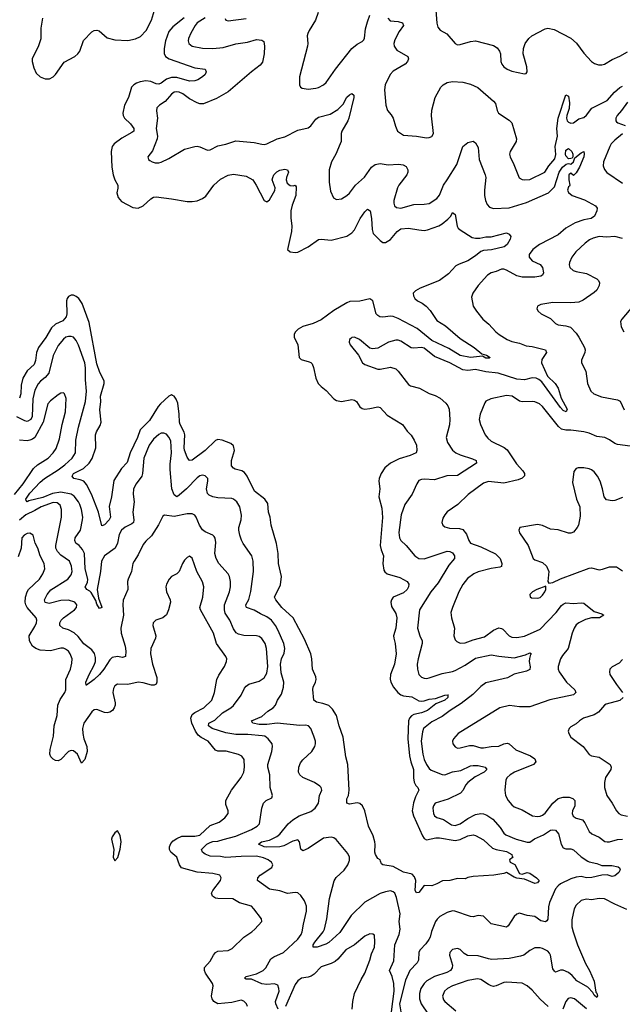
# Model space of a CAD drawing. Header units: inches. Extents: x 2143765 to 2212928, y 878963 to 1017374.
# Tile 262 of 271: x 2194091 to 2198768, y 988887 to 996535. Entities that reach past the tile are written whole.
import ezdxf

# ---------------------------------------------------------------- set-up
doc = ezdxf.new("R2010")
doc.units = ezdxf.units.IN
doc.header["$MEASUREMENT"] = 0
doc.layers.add('C1998', color=7, linetype='Continuous')
doc.layers.add('C1999', color=7, linetype='Continuous')

msp = doc.modelspace()

# ---------------------------------------------------------------- linework, layer by layer
at = {"layer": 'C1998', "color": 5}
for points, elevation in [([(2195859.1, 988870), (2195850.8, 988890.8), (2195830.7, 988910.7), (2195810, 988919.1), (2195737.7, 988902.3), (2195630, 988889.8), (2195598.4, 988910), (2195584.2, 988930), (2195578.7, 988950), (2195593.6, 989030), (2195586.9, 989050), (2195533.1, 989130), (2195525.1, 989150), (2195525.9, 989174.1), (2195570, 989223.1), (2195594.2, 989270), (2195610, 989290.2), (2195630, 989299.1), (2195710, 989304.9), (2195740.3, 989319.7), (2195831.6, 989408.4), (2195893.3, 989450), (2195915.1, 989470), (2195969.4, 989530), (2195967, 989550), (2195909.6, 989630), (2195889.3, 989650), (2195796.2, 989676.2), (2195745.5, 989705.5), (2195630, 989707.8), (2195610, 989712.8), (2195586.6, 989726.6), (2195579.7, 989750), (2195589.7, 989770), (2195649.8, 989850), (2195654.5, 989870), (2195645.1, 989890), (2195590, 989902.6), (2195470, 989914.9), (2195348.3, 989948.3), (2195332.6, 989970), (2195321.2, 990000)], 380), ([(2196097.5, 988850), (2196078.8, 988890), (2196075.8, 988910), (2196104.5, 988990), (2196103.7, 989010), (2196095, 989035), (2196070, 989045.8), (2196010, 989042), (2195970, 989045.4), (2195890, 989081.7), (2195850, 989081.7), (2195836.2, 989090), (2195850, 989102.4), (2195930, 989123.9), (2195980.5, 989150), (2196000.4, 989170), (2196039.6, 989240.4), (2196063.5, 989256.5), (2196139.8, 989290), (2196250, 989392.9), (2196276.5, 989430), (2196284.5, 989450), (2196293.3, 989510), (2196316.4, 989610), (2196316.4, 989650), (2196302.6, 989690), (2196273, 989733), (2196250, 989751.8), (2196230, 989756.3), (2196170, 989747.6), (2196110, 989768.2), (2196030, 989781.5), (2195937.2, 989850), (2195939.3, 989870), (2195958, 989890), (2196047.8, 989950), (2196056.9, 989970), (2196046.3, 989990), (2196033, 990000)], 360), ([(2196978.2, 988830), (2196997, 988990), (2196996.2, 989050), (2196982.7, 989102.7), (2196961.8, 989150), (2196995.5, 989224.5), (2197003.4, 989350), (2197036.5, 989430), (2197044.5, 989470), (2197037.8, 989530), (2197045, 989590), (2197017, 989717), (2197002, 989750), (2196990, 989762), (2196970, 989768.4), (2196930, 989760.9), (2196890, 989747), (2196770, 989681.7), (2196663.2, 989576.8), (2196575.8, 989444.2), (2196490, 989367.1), (2196466.7, 989353.3), (2196399.3, 989330), (2196370, 989329.8), (2196369.9, 989350), (2196381.7, 989370), (2196447.2, 989450), (2196457.1, 989470), (2196474.8, 989550), (2196496.3, 989710), (2196533.3, 989846.7), (2196548.8, 989871.2), (2196610, 989930.4), (2196638.3, 989970), (2196648.4, 990000)], 340), ([(2197895, 990000), (2197898, 989990), (2197933.7, 989973.7), (2197970, 989902), (2197990, 989898.7), (2198030, 989910.3), (2198050, 989906.3), (2198103.1, 989870), (2198123, 989850), (2198110.4, 989830), (2198090, 989826.6), (2198010, 989859.7), (2197950, 989867.8), (2197930, 989875.1), (2197870, 989911.6), (2197850, 989903.7), (2197770.5, 989889.5), (2197610, 989879.6), (2197570, 989871.6), (2197550, 989862.9), (2197490, 989863.5), (2197430.9, 989849.1), (2197373.7, 989846.3), (2197330, 989821.7), (2197290, 989808.4), (2197230, 989809.2), (2197190, 989756.2), (2197170, 989752.3), (2197160.5, 989770), (2197165.6, 989850), (2197156.5, 989876.5), (2197138.4, 989898.4), (2197070, 989913.8), (2196990, 989956.8), (2196909.7, 989969.7), (2196899.3, 989979.3), (2196892.1, 990000)], 320), ([(2198501.1, 990000), (2198510, 989994.4), (2198570, 989980.2), (2198610, 989964.9), (2198686, 989966), (2198735.5, 989955.5), (2198747.3, 989947.3), (2198750.8, 989930.8), (2198742, 989910), (2198710, 989886), (2198690, 989879), (2198650, 989892.3), (2198609.3, 989889.3), (2198532.1, 989872.1), (2198491.5, 989868.5), (2198450, 989878.7), (2198410, 989876), (2198370, 989862), (2198290, 989821.8), (2198270, 989807.6), (2198250, 989783.5), (2198202.9, 989677.1), (2198195, 989645), (2198190.2, 989549.8), (2198183.6, 989536.4), (2198171.5, 989528.5), (2198136.8, 989536.8), (2198090, 989568.4), (2198030, 989576.8), (2197970, 989594.2), (2197950, 989588.3), (2197930.3, 989570), (2197882.3, 989497.7), (2197870, 989487.3), (2197750, 989513.3), (2197690, 989573), (2197650, 989576.3), (2197610, 989565.6), (2197590, 989568), (2197468.4, 989611.6), (2197450, 989613.6), (2197410, 989600.5), (2197352, 989568), (2197331, 989549), (2197319, 989530), (2197287, 989453), (2197277, 989410), (2197267.4, 989390), (2197243.3, 989356.7), (2197198.4, 989310), (2197188.4, 989291.6), (2197185.4, 989230), (2197176.9, 989210), (2197118.4, 989150), (2197084.9, 989075.1), (2197039.2, 988890), (2197050.3, 988830)], 340), ([(2198804.6, 989624.6), (2198710, 989664.6), (2198630, 989706), (2198590, 989708.9), (2198530, 989699.7), (2198490, 989702.6), (2198450, 989694.3), (2198410, 989656.9), (2198395.2, 989630), (2198376.4, 989543.6), (2198377.8, 989490), (2198386.2, 989450), (2198422, 989350), (2198483.9, 989203.9), (2198514.7, 989150), (2198550, 989067.3), (2198562, 988982), (2198570, 988974), (2198576.4, 988950), (2198570, 988940.9), (2198550, 988957.2), (2198540.1, 988980.1), (2198501.6, 989021.6), (2198416, 989070), (2198379.3, 989110), (2198350, 989133.6), (2198310, 989152.3), (2198290, 989151.7), (2198250, 989138), (2198243.5, 989143.5), (2198230, 989163.7), (2198210.8, 989270), (2198204.4, 989284.4), (2198190, 989300.5), (2198150, 989319.7), (2198130, 989326), (2198090, 989325.1), (2198050, 989305.1), (2198003.8, 989270), (2197979.1, 989260.9), (2197890, 989243.9), (2197756.5, 989236.5), (2197730, 989239.8), (2197650, 989264.6), (2197566.9, 989266.9), (2197541.1, 989281.1), (2197510, 989313.2), (2197490, 989321.2), (2197450, 989312.7), (2197430.7, 989290), (2197428.4, 989270), (2197450.3, 989190), (2197447.4, 989170), (2197434.9, 989150), (2197406.6, 989133.4), (2197310, 989103), (2197250.1, 989069.9), (2197230.2, 989050), (2197204.4, 989010), (2197193.4, 988970), (2197193.4, 988930), (2197208, 988890), (2197262, 988810)], 360), ([(2196670.9, 988850), (2196676.5, 988910), (2196689.8, 988970), (2196740.6, 989079.4), (2196769.8, 989130), (2196807.8, 989230), (2196821.3, 989278.7), (2196845.1, 989330), (2196847.8, 989370), (2196844, 989424), (2196833.2, 989433.2), (2196810, 989435.1), (2196770, 989415.6), (2196690.2, 989349.8), (2196623.1, 989310), (2196561.5, 989238.5), (2196540, 989220), (2196510, 989204.4), (2196430, 989179.1), (2196377.7, 989122.3), (2196354.3, 989105.7), (2196330, 989097.6), (2196277.3, 989090), (2196250, 989068.3), (2196230, 989040.4), (2196154.9, 988870)], 360), ([(2198192.4, 988870), (2198130, 988926.2), (2198070, 988997.7), (2198030, 989029.8), (2197990, 989051.7), (2197870, 989059.8), (2197850, 989057.1), (2197790, 989029.8), (2197770, 989026.5), (2197750, 989029.8), (2197730, 989039.8), (2197670, 989080.9), (2197645.3, 989085.3), (2197570, 989071.6), (2197451.8, 989030), (2197411.4, 989010), (2197388.4, 988990), (2197374, 988950), (2197381.7, 988921.7), (2197390.3, 988910), (2197476.9, 988836.9)], 380), ([(2198490, 988851.8), (2198397.6, 988930), (2198370, 988938.3), (2198348.4, 988931.6), (2198330.2, 988909.8), (2198308.1, 988850)], 380)]:
    msp.add_lwpolyline(points, dxfattribs=dict(at, elevation=elevation))
at = {"layer": 'C1999', "color": 5}
for points, elevation in [([(2194267.7, 996547.7), (2194256, 996470), (2194254.4, 996385.6), (2194234.6, 996325.4), (2194196, 996250), (2194188.7, 996230), (2194188.5, 996210), (2194199.9, 996159.9), (2194220.2, 996120.2), (2194250, 996091.8), (2194290, 996074.3), (2194323.7, 996076.3), (2194350, 996090.3), (2194370, 996110.3), (2194436, 996204), (2194518, 996250), (2194543.1, 996270), (2194557.4, 996290), (2194586.7, 996373.3), (2194650, 996439.6), (2194670.5, 996450.5), (2194690, 996453), (2194708.5, 996448.5), (2194770, 996394.4), (2194830, 996377.4), (2194930, 996374.4), (2194990, 996385.5), (2195030, 996404), (2195071.9, 996450), (2195114, 996530), (2195138, 996610)], 320), ([(2196408.5, 996590), (2196386.3, 996530), (2196337, 996450), (2196328.1, 996428.1), (2196323.1, 996410), (2196327.2, 996350), (2196324.6, 996330), (2196262.4, 996090), (2196262.8, 996030), (2196270.7, 996010.7), (2196283.4, 996003.4), (2196330, 995996.4), (2196390, 996002.3), (2196411.7, 996008.3), (2196450, 996028.8), (2196470, 996046.7), (2196541.3, 996150), (2196670, 996310.4), (2196710, 996344.4), (2196750, 996364.4), (2196761.4, 996378.6), (2196767.7, 996392.3), (2196775.5, 996464.5), (2196790, 996519.1), (2196809.8, 996570)], 360), ([(2197320.2, 996610), (2197327.8, 996507.8), (2197335.8, 996475.8), (2197354.3, 996454.3), (2197406, 996426), (2197470.5, 996350.5), (2197490, 996340.7), (2197510, 996341.6), (2197590, 996365.5), (2197630, 996370.2), (2197770, 996334), (2197796.2, 996316.2), (2197816.4, 996290), (2197823.1, 996270), (2197824.4, 996210), (2197832.7, 996190), (2197849.1, 996169.1), (2197874, 996150), (2197910, 996134), (2198010, 996114.8), (2198022, 996118), (2198029.2, 996130.8), (2198027, 996170), (2197998, 996270), (2198002, 996310), (2198015.1, 996350), (2198042.7, 996390), (2198065.2, 996410), (2198170, 996464.4), (2198190, 996470.4), (2198239, 996459), (2198370, 996390.5), (2198413, 996353), (2198470, 996274.8), (2198530, 996211), (2198553.7, 996193.7), (2198584.5, 996184.5), (2198610, 996184.9), (2198630, 996190.6), (2198690, 996226), (2198750, 996250.4), (2198810, 996284.9)], 380), ([(2195366.7, 996550), (2195280.8, 996479.2), (2195250, 996442.5), (2195222.6, 996370), (2195211.8, 996311.8), (2195211.4, 996271.4), (2195222, 996250), (2195251.8, 996230), (2195450, 996162), (2195531.2, 996151.2), (2195538.9, 996130), (2195531.3, 996110), (2195508.9, 996090), (2195472.8, 996067.2), (2195450, 996060.2), (2195410, 996058.7), (2195310, 996084.9), (2195270, 996087.2), (2195230, 996074), (2195190, 996041.6), (2195170, 996034), (2195150, 996036.8), (2195110, 996056), (2195070, 996060.4), (2195027.3, 996052.7), (2194998.1, 996041.9), (2194978, 996030), (2194960.2, 996010), (2194936.3, 995930), (2194904, 995870), (2194892.3, 995810), (2194895.5, 995790), (2194906, 995770), (2194950, 995727.3), (2194977.7, 995690), (2194975.9, 995670), (2194962, 995658), (2194884.1, 995615.9), (2194825.5, 995570), (2194809.3, 995550), (2194801.6, 995510), (2194806.9, 995390), (2194815.5, 995330), (2194830.1, 995290.1), (2194853.4, 995250), (2194853.5, 995226.5), (2194844.9, 995190), (2194854.4, 995154.4), (2194882.3, 995122.3), (2194970, 995075.3), (2195010, 995070.3), (2195050, 995090.2), (2195110, 995144.4), (2195130, 995156.1), (2195150, 995159.1), (2195270, 995144.2), (2195390, 995123.1), (2195430, 995122), (2195470, 995128.8), (2195510, 995146), (2195535.7, 995164.3), (2195598.9, 995250), (2195650, 995296.5), (2195710, 995326.4), (2195750, 995335.3), (2195850, 995319.5), (2195900.5, 995290), (2195927.7, 995250), (2195990, 995131.3), (2196010, 995120.7), (2196030, 995136.3), (2196072.5, 995207.5), (2196072.9, 995230), (2196052.1, 995290), (2196054.8, 995310), (2196064.4, 995330), (2196087.2, 995352.8), (2196110, 995367.2), (2196150, 995372.7), (2196170.7, 995370), (2196177.1, 995350), (2196161.1, 995310), (2196159.5, 995290), (2196166.3, 995266.3), (2196190, 995246.4), (2196214.8, 995245.2), (2196230.3, 995250.3), (2196236.7, 995236.7), (2196233.6, 995170), (2196205.8, 995094.2), (2196196.5, 995050), (2196195.6, 994995.6), (2196202.6, 994930), (2196200.3, 994890), (2196170.6, 994750.6), (2196190, 994730.7), (2196230, 994726.4), (2196250, 994730.4), (2196330, 994771.7), (2196410, 994827.7), (2196430, 994830.9), (2196510, 994823), (2196630, 994852.4), (2196670, 994878.5), (2196690, 994902.3), (2196734.4, 994990), (2196770, 995042.6), (2196790, 995063.8), (2196811, 995051), (2196821.7, 994990), (2196826.1, 994906.1), (2196835.3, 994875.3), (2196890, 994818.6), (2196910, 994805.6), (2196930, 994804.3), (2196970, 994827.7), (2197019.8, 994890), (2197050, 994910.1), (2197110, 994916.1), (2197190, 994901.5), (2197230, 994898.8), (2197256.8, 994903.2), (2197345.3, 994934.7), (2197370, 994948.9), (2197414.5, 994985.5), (2197436.3, 995010), (2197450, 995036.3), (2197470, 995020.7), (2197487.7, 994930), (2197495.2, 994915.2), (2197510, 994901.7), (2197604.2, 994844.2), (2197630, 994837.9), (2197661.7, 994838.2), (2197710, 994847.2), (2197751.5, 994848.5), (2197870, 994878.4), (2197890.8, 994870), (2197902, 994850), (2197899.1, 994830), (2197875.5, 994790), (2197850.7, 994770), (2197752.7, 994747.3), (2197690, 994742.5), (2197670, 994734.5), (2197630, 994701.8), (2197570, 994662.5), (2197503, 994637), (2197477.5, 994622.5), (2197419.1, 994560.9), (2197350, 994509.9), (2197199.1, 994450), (2197164.6, 994430), (2197145.2, 994410), (2197147.9, 994390), (2197158.6, 994370), (2197178.3, 994350), (2197213.8, 994333.8), (2197246.8, 994310), (2197276.1, 994276.1), (2197330, 994199.1), (2197396.3, 994156.3), (2197510, 994059), (2197618.7, 993990), (2197679.3, 993939.3), (2197714.8, 993930), (2197742.8, 993910), (2197734.9, 993905.1), (2197710, 993905.3), (2197682.7, 993922.7), (2197590, 993910.7), (2197510, 993927.9), (2197422, 993982), (2197290, 994042.9), (2197176.5, 994136.5), (2197030, 994215), (2196990.2, 994229.8), (2196970, 994232), (2196910, 994224.5), (2196887.6, 994227.6), (2196870, 994237.3), (2196859.3, 994250), (2196832.9, 994350), (2196810, 994367.4), (2196730, 994349), (2196653.8, 994346.2), (2196630, 994335.3), (2196530, 994275.1), (2196430, 994202.6), (2196370, 994175.4), (2196290, 994151), (2196252.2, 994130), (2196230, 994107), (2196221.5, 994090), (2196221.5, 994070), (2196250.2, 994010), (2196259.3, 993910), (2196274.7, 993894.7), (2196337, 993877), (2196351.1, 993871.1), (2196360.8, 993860.8), (2196372.4, 993832.4), (2196390.3, 993750), (2196408.7, 993710), (2196430, 993686.4), (2196470, 993654), (2196529.3, 993590), (2196550, 993576.6), (2196590, 993569.5), (2196670, 993584.2), (2196690, 993580.4), (2196704.9, 993570), (2196730, 993527.3), (2196750, 993514.9), (2196770, 993510.4), (2196810, 993514.3), (2196870, 993528.9), (2196890, 993522), (2196943.8, 993463.8), (2197062, 993390), (2197098.8, 993338.8), (2197130, 993306.8), (2197154, 993270), (2197170, 993231.3), (2197172.7, 993190), (2197167.3, 993170), (2197122.8, 993150), (2197035.6, 993124.4), (2196969.4, 993090.6), (2196924.7, 993055.3), (2196897.7, 993010), (2196882.4, 992970), (2196879, 992950), (2196886, 992890), (2196879.6, 992830), (2196900.9, 992740.9), (2196907.3, 992667.3), (2196888.1, 992450), (2196896.2, 992416.2), (2196915.5, 992370), (2196910.1, 992310), (2196918.6, 992258.6), (2196925.3, 992245.3), (2196942.6, 992230), (2197042, 992202), (2197099.3, 992170), (2197112, 992150), (2197110.3, 992130), (2197099.6, 992110), (2197070, 992084.5), (2196990, 992050.8), (2196977.5, 992030), (2196972.8, 992010), (2196977.7, 991977.7), (2197010, 991923.1), (2197018.2, 991890), (2197010.1, 991810), (2196993.5, 991750), (2196994, 991730), (2197006.2, 991690), (2197014, 991610), (2197001, 991530), (2196970.1, 991449.9), (2196966.9, 991413.1), (2196970.8, 991390), (2196993.2, 991350), (2197026, 991310), (2197050, 991290.9), (2197070, 991282.5), (2197134.4, 991274.4), (2197190, 991244.6), (2197210, 991241.3), (2197230, 991244), (2197270, 991256.1), (2197317.8, 991262.2), (2197390, 991288.2), (2197418, 991290), (2197414, 991286), (2197414, 991270), (2197390.3, 991250), (2197320, 991220), (2197255.9, 991170), (2197210, 991150.5), (2197150, 991137.9), (2197132.4, 991127.6), (2197117, 991110), (2197109.5, 991090), (2197103.6, 990950), (2197116.2, 990816.2), (2197126.5, 990770), (2197148.9, 990710), (2197146.7, 990646.7), (2197152.5, 990612.5), (2197166.2, 990586.2), (2197182.4, 990570), (2197190.4, 990550), (2197162.5, 990497.5), (2197147.3, 990452.7), (2197138.1, 990390), (2197148.1, 990350), (2197216.7, 990196.7), (2197230, 990174.3), (2197250, 990165.2), (2197321, 990179), (2197350, 990179.7), (2197470, 990159), (2197510, 990167.6), (2197570, 990195.6), (2197610, 990202.4), (2197630, 990199.3), (2197690, 990164.9), (2197761, 990101), (2197790, 990090.1), (2197870, 990075.2), (2197910.7, 990050), (2197914.8, 990034.8), (2197922, 990030), (2197892, 990010), (2197895, 990000)], 320), ([(2195530, 996549.8), (2195470, 996510.7), (2195452, 996490), (2195419.7, 996430), (2195402.7, 996390), (2195399.5, 996370), (2195403.1, 996350), (2195430, 996329.2), (2195510, 996315), (2195590, 996310.8), (2195670, 996319.2), (2195770, 996347.6), (2195859.2, 996360.8), (2195930, 996380.7), (2195970, 996377), (2195986, 996366), (2195990.4, 996330), (2195988.8, 996270), (2195974.9, 996205.1), (2195958, 996182), (2195890.3, 996129.7), (2195710, 995973.6), (2195618, 995922), (2195517.5, 995882.5), (2195490, 995881.4), (2195470, 995889.8), (2195410, 995919.8), (2195358.6, 995958.6), (2195330, 995972.6), (2195310, 995975.8), (2195290, 995971.5), (2195270, 995956.5), (2195221.6, 995898.4), (2195175.5, 995870), (2195156.4, 995850), (2195153.7, 995826.3), (2195160.8, 995770), (2195149.4, 995690), (2195160.1, 995630), (2195158.8, 995610), (2195122.8, 995517.2), (2195084.7, 995470), (2195090.7, 995450), (2195101.4, 995441.4), (2195118.8, 995430), (2195143.6, 995423.6), (2195170, 995423.6), (2195190, 995429.1), (2195250, 995456.9), (2195370, 995529), (2195450, 995550.3), (2195470, 995551.7), (2195490, 995547), (2195550, 995520.5), (2195570, 995524.4), (2195630, 995555.3), (2195690, 995567.6), (2195770, 995592.9), (2195910, 995581.5), (2195970, 995567.4), (2195990, 995566.5), (2196010, 995571.8), (2196090, 995608.9), (2196150, 995624.4), (2196250, 995675.9), (2196330, 995695.2), (2196350, 995711.5), (2196390, 995761.5), (2196410, 995777.8), (2196499.8, 995800.2), (2196561.4, 995838.6), (2196601.3, 995878.7), (2196630, 995932.2), (2196650, 995952.2), (2196670, 995960.5), (2196684, 995950), (2196684.4, 995930), (2196646.4, 995770), (2196639.3, 995750), (2196590.3, 995669.7), (2196585.7, 995650), (2196585.2, 995590), (2196579, 995570), (2196545.4, 995490), (2196510.2, 995430), (2196493.4, 995370), (2196492, 995272), (2196503.1, 995203.1), (2196526.8, 995150), (2196550, 995137.3), (2196590, 995143.8), (2196630.8, 995169.2), (2196650, 995186.7), (2196696.4, 995250), (2196767.9, 995312.1), (2196821.7, 995390), (2196850, 995410.2), (2196890, 995417.2), (2196950, 995406.7), (2197032.2, 995412.2), (2197068, 995408), (2197090, 995395.8), (2197102.7, 995370), (2197104.4, 995350), (2197096.5, 995330), (2197032.7, 995250), (2197022.4, 995230), (2196995.6, 995130), (2196994.9, 995110), (2197000.4, 995090), (2197016.2, 995076.2), (2197050, 995071.8), (2197150, 995100.2), (2197230, 995100.8), (2197270, 995107.9), (2197330, 995145.3), (2197349.1, 995170.9), (2197379.4, 995250), (2197410, 995290.3), (2197485, 995410), (2197529.7, 995550.3), (2197570, 995580.7), (2197610, 995590.7), (2197630, 995578), (2197650, 995542), (2197657, 995450), (2197704.4, 995330), (2197708.4, 995308.4), (2197699, 995210), (2197699.6, 995170), (2197706, 995130), (2197719, 995099), (2197738, 995078), (2197767.5, 995067.5), (2197890, 995073.8), (2198026, 995114), (2198196, 995190), (2198243.3, 995236.7), (2198279.2, 995350), (2198303.9, 995390), (2198332, 995412), (2198350, 995417.6), (2198370, 995413), (2198389.4, 995430), (2198399, 995461), (2198450, 995501.1), (2198470.3, 995510.3), (2198473.5, 995493.5), (2198470, 995469.6), (2198435.9, 995390), (2198410, 995346.6), (2198390, 995326), (2198370, 995343.7), (2198354, 995330), (2198353.7, 995290), (2198360.7, 995250), (2198359.1, 995240.9), (2198350, 995237.2), (2198343.2, 995210), (2198350, 995193.4), (2198379.1, 995170), (2198475.2, 995135.2), (2198559.3, 995090), (2198572.7, 995070), (2198570.4, 995050), (2198553, 995010), (2198526, 994990), (2198470, 994979.8), (2198402.2, 994957.8), (2198330, 994914.8), (2198270, 994863.5), (2198125.2, 994790), (2198072.9, 994750), (2198045.2, 994710), (2198046.7, 994690), (2198070, 994661.3), (2198130, 994632.3), (2198150, 994610.3), (2198156.5, 994570), (2198150.3, 994549.7), (2198137.2, 994542.8), (2198090, 994536), (2197990, 994535), (2197950, 994546.6), (2197870, 994590.6), (2197850, 994596.8), (2197830, 994596), (2197790, 994578), (2197750, 994567.6), (2197723, 994550), (2197649.2, 994470.8), (2197608.4, 994410), (2197598.5, 994378.5), (2197612.2, 994310), (2197636, 994270), (2197685.3, 994210), (2197733.7, 994170), (2197786.7, 994110), (2197812.7, 994090), (2197875.8, 994050), (2197910, 994034.7), (2197970, 994021.5), (2198022.3, 994002.3), (2198070, 993995.3), (2198171.7, 993970), (2198179.7, 993950), (2198144.5, 993895.5), (2198142.2, 993870), (2198186.9, 993766.9), (2198248.5, 993710), (2198270, 993673.4), (2198295.1, 993595.1), (2198339.3, 993510), (2198332, 993490), (2198310, 993499.7), (2198290, 993522.6), (2198143.3, 993723.3), (2198121.2, 993741.2), (2198100.5, 993750), (2198070, 993753.5), (2198010, 993737.6), (2197950, 993742.6), (2197806, 993790), (2197710, 993799), (2197630, 993817.2), (2197570, 993809.9), (2197530, 993814.5), (2197430, 993870.5), (2197310, 993918.5), (2197230, 993983.6), (2197210, 993989.9), (2197150, 993982.7), (2197130, 993987.3), (2197050, 994037.7), (2197030, 994045.1), (2197010, 994044.5), (2196954, 994030), (2196870, 993982.9), (2196830, 993978), (2196810, 993984), (2196729.6, 994050), (2196690, 994069.7), (2196670, 994067.6), (2196660.2, 994059.8), (2196650.4, 994050), (2196648.7, 994030), (2196655.8, 994010), (2196721.6, 993930), (2196753, 993870), (2196770, 993856.4), (2196870, 993820.3), (2196890, 993819.5), (2196970, 993835.5), (2197010, 993823), (2197030, 993804.9), (2197110, 993700.5), (2197124, 993690), (2197193.4, 993673.4), (2197270, 993631.8), (2197315.4, 993615.4), (2197354, 993594), (2197397.6, 993557.6), (2197415, 993535), (2197423.6, 993510), (2197431.1, 993430), (2197427.1, 993387.1), (2197400.3, 993290), (2197411.5, 993250), (2197451.3, 993191.3), (2197477.4, 993170), (2197510, 993154), (2197605.1, 993125.1), (2197635.5, 993110), (2197638, 993090), (2197490, 992995.7), (2197407.3, 992992.7), (2197310, 992961), (2197230, 992966.6), (2197210, 992964.7), (2197190, 992955.6), (2197173.7, 992930), (2197138.3, 992850), (2197080.2, 992770), (2197053.2, 992690), (2197032.7, 992552.7), (2197039.5, 992510), (2197050.2, 992490.2), (2197090.5, 992450), (2197157.1, 992370), (2197190.2, 992350.2), (2197230, 992347.3), (2197410, 992406.5), (2197430, 992404.6), (2197450, 992393.4), (2197466.7, 992370), (2197466.7, 992350), (2197421.3, 992298.7), (2197338.2, 992161.8), (2197283.2, 992090), (2197193.7, 991950), (2197179, 991810), (2197195.8, 991750), (2197214, 991710), (2197215.9, 991690), (2197182.8, 991570), (2197176.9, 991530), (2197177.7, 991490), (2197190.3, 991450), (2197210, 991428.8), (2197230, 991420.3), (2197250, 991417.7), (2197270, 991422), (2197370, 991457.7), (2197450, 991472.6), (2197470, 991480.7), (2197550, 991522.3), (2197630, 991576.3), (2197750, 991602.9), (2197811.4, 991591.4), (2197930, 991579.3), (2198017.1, 991602.9), (2198050, 991616.9), (2198064.9, 991610), (2198056.9, 991603.1), (2198047.6, 991572.4), (2198045.7, 991550), (2198052.7, 991507.3), (2198050, 991487.6), (2198024.8, 991475.2), (2197930, 991451.9), (2197876.3, 991423.7), (2197710, 991384.1), (2197670, 991355.7), (2197607.7, 991292.3), (2197517.2, 991222.8), (2197432, 991170), (2197370, 991123.4), (2197290, 991082.2), (2197226.4, 991030), (2197216.8, 991003.2), (2197207.7, 990930), (2197220.8, 990830), (2197230.9, 990790), (2197250, 990748.9), (2197270, 990718.3), (2197286, 990706), (2197370, 990671.8), (2197390, 990669.4), (2197450, 990691.9), (2197515.6, 990704.4), (2197590, 990738.9), (2197610, 990742.5), (2197650, 990741.2), (2197702.8, 990730), (2197717.1, 990710), (2197697.6, 990690), (2197625.8, 990654.2), (2197570.2, 990610), (2197552, 990590), (2197532.2, 990550), (2197512.4, 990527.6), (2197418.1, 990481.9), (2197316.4, 990450), (2197302.7, 990430), (2197299.1, 990410), (2197302, 990370), (2197310, 990350.6), (2197330, 990339.1), (2197381.5, 990321.5), (2197442.1, 990282.1), (2197470, 990274.8), (2197510, 990288.4), (2197570, 990329.6), (2197630, 990361.2), (2197669.5, 990369.5), (2197690, 990367.3), (2197717.1, 990357.1), (2197764.4, 990324.4), (2197821.5, 990261.5), (2197850, 990217.6), (2197864.5, 990204.5), (2197944.2, 990170), (2198030, 990145.5), (2198050, 990147.7), (2198087.6, 990172.4), (2198155.8, 990204.2), (2198210, 990240.7), (2198230, 990243.6), (2198250, 990238.9), (2198272.1, 990212.1), (2198293.7, 990130), (2198310, 990103.6), (2198330, 990095.6), (2198370, 990095.8), (2198390, 990087.8), (2198450, 990032.1), (2198501.1, 990000)], 340), ([(2195684.9, 996544.9), (2195692.2, 996532.2), (2195710, 996527), (2195850, 996544.2)], 360), ([(2196948, 996548), (2196967, 996527), (2197030, 996521.3), (2197062.8, 996510), (2197070.2, 996490), (2197037.2, 996442.8), (2197001.8, 996378.2), (2196994.7, 996350), (2196996.8, 996330), (2197018.9, 996298.9), (2197104.2, 996250), (2197108.9, 996230), (2197101.5, 996210), (2197083.1, 996190), (2196990, 996134.5), (2196966, 996110), (2196927.4, 996030), (2196921.7, 995990), (2196934, 995870), (2196946.4, 995830), (2196975.6, 995795.6), (2196990.3, 995770.3), (2197007.5, 995707.5), (2197023.8, 995670), (2197070, 995637.6), (2197170, 995630.3), (2197250, 995617.6), (2197270, 995619.3), (2197290, 995627.7), (2197302, 995650), (2197288.3, 995788.3), (2197290, 995831), (2197316.5, 995930), (2197358.9, 996010), (2197378.4, 996030), (2197410, 996047.4), (2197450, 996055.2), (2197532, 996050), (2197590, 996035.3), (2197647.9, 996007.9), (2197770, 995902), (2197783.4, 995883.4), (2197798, 995830), (2197808, 995810), (2197890, 995755.3), (2197910, 995733), (2197948.1, 995610), (2197945.2, 995590), (2197898.9, 995510), (2197894.2, 995490), (2197897.1, 995470), (2197926.8, 995410), (2197967.3, 995307.3), (2197990, 995294), (2198010, 995290.1), (2198050, 995293.4), (2198167.7, 995350), (2198198.9, 995401.1), (2198245, 995455), (2198252.1, 995487.9), (2198246.7, 995550), (2198265, 995630), (2198259.8, 995690), (2198269.7, 995770), (2198330, 995952), (2198350, 995942), (2198357.6, 995890), (2198355.6, 995844.4), (2198337.1, 995790), (2198336.4, 995770), (2198341.6, 995750), (2198350, 995739.1), (2198370, 995730.7), (2198390, 995734.8), (2198430, 995764.9), (2198470, 995775.8), (2198490, 995792.4), (2198532.3, 995847.7), (2198652, 995908), (2198708.7, 995971.3), (2198750, 996008.1), (2198770, 996017.7)], 360), ([(2198810, 995894.6), (2198763.5, 995830), (2198728.6, 995790), (2198719.3, 995770), (2198718.3, 995750), (2198722.8, 995742.8), (2198734.1, 995734.1), (2198790, 995711.9)], 360), ([(2198770, 995649), (2198710, 995599.3), (2198683.2, 995570), (2198671.5, 995550), (2198622.4, 995430), (2198620.5, 995400.5), (2198630.3, 995370.3), (2198649.1, 995349.1), (2198770, 995264.2)], 360), ([(2198770, 994834.9), (2198710, 994850.5), (2198646.8, 994846.8), (2198590, 994851.6), (2198541.3, 994838.7), (2198514.5, 994825.5), (2198479.9, 994800.1), (2198408.2, 994731.8), (2198376.4, 994690), (2198358.4, 994650), (2198356.4, 994630), (2198362, 994610), (2198387.1, 994587.1), (2198410, 994578.5), (2198490, 994562.6), (2198570, 994523.1), (2198583.1, 994510), (2198591.4, 994490), (2198589.1, 994470), (2198570, 994434.7), (2198550, 994416), (2198463.9, 994356.1), (2198430, 994341.1), (2198370, 994335.1), (2198230, 994338.9), (2198137.1, 994322.9), (2198110.7, 994309.3), (2198106, 994290), (2198114.8, 994270), (2198138.8, 994250), (2198210, 994213.4), (2198250, 994176.3), (2198270, 994164.4), (2198330, 994158), (2198365.7, 994145.7), (2198410, 994099.3), (2198432, 994070), (2198474.9, 993990), (2198479.5, 993970), (2198478, 993950), (2198452.7, 993890), (2198453, 993870), (2198484.4, 993804.4), (2198498.4, 993710), (2198524.9, 993650), (2198548.5, 993628.5), (2198606.4, 993606.4), (2198730, 993583.1), (2198752.8, 993572.8), (2198783.5, 993503.5)], 360), ([(2196892.1, 990000), (2196889, 990009), (2196870, 990019), (2196852, 990050), (2196847.6, 990070), (2196851.3, 990128.7), (2196848.2, 990150), (2196834.9, 990194.9), (2196798.5, 990270), (2196770.9, 990390), (2196753, 990430), (2196730, 990446.6), (2196710, 990451.1), (2196650, 990442.9), (2196629.3, 990450), (2196630, 990482), (2196643, 990510), (2196648.3, 990550), (2196638.2, 990750), (2196622.4, 990810), (2196601.9, 990961.9), (2196570.6, 991050), (2196550, 991129.6), (2196518.6, 991178.6), (2196490, 991207.1), (2196444.9, 991224.9), (2196394, 991234), (2196374, 991250), (2196367.7, 991332.3), (2196369.8, 991350), (2196388.4, 991390), (2196392.1, 991410), (2196388.6, 991430), (2196362.8, 991490), (2196358.8, 991570), (2196350.8, 991610), (2196302.8, 991722.8), (2196212.9, 991890), (2196125.1, 991970), (2196078.4, 992030), (2196069.4, 992050), (2196114.9, 992145.1), (2196123.8, 992210), (2196101.1, 992310), (2196098.2, 992390), (2196085.7, 992465.7), (2196043.8, 992610), (2196035.3, 992670), (2196022.4, 992710), (2196017.4, 992777.4), (2195993.6, 992810), (2195913, 992873), (2195856.2, 992990), (2195836.8, 993016.8), (2195815.6, 993030), (2195764, 993044), (2195751.2, 993051.2), (2195735.3, 993070), (2195735.7, 993110), (2195757.3, 993190), (2195750, 993224.5), (2195730, 993242.4), (2195662.7, 993270), (2195630, 993274.2), (2195610, 993266.2), (2195530.2, 993190), (2195430, 993114), (2195410, 993111.6), (2195400.8, 993120.8), (2195390, 993138), (2195370.6, 993190.6), (2195367.9, 993210), (2195374.1, 993310), (2195368.7, 993330), (2195337.2, 993390), (2195332.3, 993410), (2195329.4, 993470), (2195317.4, 993557.4), (2195306.6, 993586.6), (2195290, 993609.6), (2195277.1, 993617.1), (2195270, 993620.7), (2195250, 993609.7), (2195184.2, 993550), (2195166.7, 993530), (2195097.5, 993422.5), (2195027, 993350), (2195006.8, 993290), (2194949.5, 993170), (2194925.4, 993094.6), (2194880.7, 993050), (2194823.2, 992956.8), (2194803.8, 992830), (2194786.1, 992753.9), (2194797.3, 992670), (2194785.8, 992650), (2194750, 992611.3), (2194730, 992603.6), (2194703.2, 992710), (2194648.5, 992850), (2194610, 992924.8), (2194588.3, 992950), (2194560.6, 992960.6), (2194510.8, 992970.8), (2194497.6, 992990), (2194509.8, 993010), (2194585.6, 993050), (2194629.8, 993090), (2194653.5, 993126.5), (2194683.4, 993210), (2194680.7, 993310), (2194687.3, 993332.7), (2194716.1, 993383.9), (2194722.9, 993410), (2194714.4, 993505.6), (2194722.3, 993570), (2194718.8, 993610), (2194747.9, 993710), (2194746, 993730), (2194713.6, 993793.6), (2194690, 993861.3), (2194630, 994183), (2194575, 994330), (2194550, 994368.6), (2194530, 994386), (2194510, 994394.1), (2194490, 994394.8), (2194470, 994385.4), (2194460.2, 994370), (2194455, 994350), (2194457.5, 994250), (2194452.4, 994227.6), (2194424.8, 994195.2), (2194370, 994169.9), (2194337.9, 994142.1), (2194293.2, 994066.8), (2194238.2, 993990), (2194222.7, 993950), (2194213, 993887), (2194203.2, 993856.8), (2194150, 993808.8), (2194116.8, 993750), (2194102.6, 993697.4), (2194098.9, 993630), (2194090, 993595.8)], 320), ([(2198850.4, 994310), (2198765.5, 994210), (2198755.5, 994190), (2198759.3, 994150), (2198780.4, 994110)], 380), ([(2196648.4, 990000), (2196650, 990004.7), (2196651.2, 990030), (2196638.2, 990058.2), (2196546.5, 990166.5), (2196530, 990179.7), (2196510, 990186.6), (2196450, 990177.2), (2196330, 990098.7), (2196290, 990080.5), (2196272.7, 990092.7), (2196264, 990150), (2196250, 990164), (2196210, 990154.6), (2196142.6, 990117.4), (2196110.4, 990109.6), (2196010, 990106.7), (2195988.2, 990110), (2195945.6, 990130), (2195967.8, 990150), (2196030, 990162.7), (2196086.6, 990190), (2196110.7, 990210), (2196175.1, 990290), (2196210, 990320.6), (2196261.3, 990350), (2196350, 990385), (2196385.3, 990410), (2196409.8, 990450), (2196417.7, 990510), (2196435.6, 990550), (2196432, 990570), (2196421.6, 990581.6), (2196379.3, 990610), (2196288.9, 990648.9), (2196265.6, 990670), (2196254.7, 990690), (2196257.3, 990730), (2196270, 990761.6), (2196290, 990787), (2196357.6, 990850), (2196382.4, 990890), (2196387.8, 990910), (2196388.2, 990930), (2196375.1, 990970), (2196349.7, 991029.7), (2196332, 991050), (2196310, 991055.8), (2196266.1, 991053.9), (2196090, 991071.7), (2196010, 991059.7), (2195950, 991060.4), (2195899.6, 991070), (2195891.3, 991090), (2195970, 991122.8), (2196016.3, 991163.7), (2196057.4, 991190), (2196078, 991210), (2196093.3, 991250), (2196124, 991296), (2196137.6, 991350), (2196140.4, 991390), (2196121.3, 991461.3), (2196114.8, 991530), (2196124.4, 991570), (2196144.3, 991615.7), (2196149.1, 991650), (2196140.2, 991690), (2196097.6, 991790), (2196075.6, 991830), (2196045.2, 991870), (2196010, 991897.2), (2195959.2, 991919.2), (2195910, 991948.9), (2195852.3, 991970), (2195850, 991975.3), (2195846, 991990), (2195869.8, 992030.2), (2195885.9, 992094.1), (2195905.3, 992250), (2195903.5, 992330), (2195892.8, 992370), (2195826.5, 992466.5), (2195812, 992492), (2195799.3, 992530), (2195791.9, 992570), (2195793.1, 992590), (2195811.1, 992650), (2195812.5, 992687.5), (2195798.7, 992750), (2195775.6, 992790), (2195751.5, 992811.5), (2195736.5, 992816.5), (2195630, 992821.1), (2195589.1, 992829.1), (2195562.6, 992842.6), (2195550, 992855.1), (2195540.9, 992890), (2195552.1, 992950), (2195551, 992970), (2195531.6, 992991.6), (2195510, 992997.3), (2195490, 992990.8), (2195470, 992975.5), (2195387.1, 992890), (2195330, 992840.8), (2195310, 992829.8), (2195290, 992843.9), (2195271.5, 992891.5), (2195258.3, 993041.7), (2195258.5, 993081.5), (2195268.9, 993170), (2195263.3, 993263.3), (2195250, 993292.6), (2195230, 993316), (2195210, 993324.2), (2195190, 993323.5), (2195170, 993312.8), (2195130, 993275.8), (2195096.8, 993230), (2195055.1, 993130), (2195044.7, 993010), (2195038.9, 992990), (2194995, 992930), (2194974.4, 992890), (2194970.9, 992850), (2194979, 992790), (2194970.2, 992710), (2194978.4, 992650), (2194973.7, 992630), (2194961.3, 992618.7), (2194910, 992594.1), (2194881.8, 992570), (2194862.5, 992537.5), (2194851.6, 992470), (2194832.7, 992430), (2194750, 992370.8), (2194726.9, 992330), (2194717.6, 992250), (2194691.5, 992110), (2194702.6, 992042.6), (2194730, 991972), (2194730, 991968.7), (2194710, 991960.9), (2194690, 991994), (2194683.1, 992023.1), (2194645, 992085), (2194635.9, 992095.9), (2194611.3, 992110), (2194598.3, 992130), (2194617.2, 992162.8), (2194620.5, 992190), (2194599.5, 992270), (2194593, 992390), (2194579.3, 992419.3), (2194551.9, 992451.9), (2194527.1, 992470), (2194519.2, 992490), (2194522.7, 992510), (2194562.3, 992570), (2194579.2, 992650), (2194580.4, 992670), (2194570.7, 992730), (2194559.3, 992770), (2194548.7, 992790), (2194513.1, 992833.1), (2194489.9, 992849.9), (2194410, 992863.9), (2194344.6, 992855.4), (2194270, 992824.8), (2194163.2, 992796.8), (2194150, 992789.9), (2194140.2, 992800.2), (2194139, 992810), (2194170, 992857.7), (2194250, 992941.7), (2194283.1, 992970), (2194390, 993038.8), (2194442.1, 993077.9), (2194497.3, 993130), (2194523.2, 993170), (2194527.8, 993270), (2194547, 993370), (2194601.2, 993570), (2194609.2, 993650), (2194602.3, 993737.7), (2194601.6, 993830), (2194596.1, 993870), (2194547.2, 994007.2), (2194530, 994042.4), (2194507.8, 994067.8), (2194490, 994074.5), (2194470, 994074.6), (2194450, 994068.8), (2194430, 994054.8), (2194390, 994005.1), (2194350, 993927.6), (2194316.6, 993790), (2194290, 993754.6), (2194253.3, 993726.7), (2194234, 993706), (2194210, 993658.3), (2194192.1, 993590), (2194187.4, 993452.6), (2194176.8, 993430), (2194150, 993415.3), (2194130, 993420.4), (2194070, 993449.9)], 340), ([(2194050, 992847.2), (2194118.6, 992930), (2194197.8, 993050), (2194230, 993078.2), (2194313.3, 993130), (2194350.8, 993170), (2194375.3, 993204.7), (2194401, 993279), (2194421.7, 993390), (2194447, 993490), (2194452.7, 993592.7), (2194439.3, 993630), (2194430, 993637), (2194410, 993633.3), (2194390, 993621.6), (2194330, 993575.6), (2194310, 993552), (2194273.7, 993410), (2194208.1, 993290), (2194190, 993276.2), (2194170, 993268.4), (2194150, 993264.9), (2194090, 993269.8)], 360), ([(2198830, 993221.6), (2198730, 993235.3), (2198710, 993243.1), (2198670, 993271.9), (2198632.3, 993290), (2198570, 993298), (2198510, 993324.2), (2198470, 993334.1), (2198370, 993346), (2198330, 993346.4), (2198295.6, 993355.6), (2198274.5, 993374.5), (2198150, 993529.7), (2198124.5, 993550), (2198090, 993566.6), (2198070, 993569.7), (2197990, 993566.6), (2197970, 993573), (2197912.7, 993610), (2197870, 993616.8), (2197748.9, 993591.1), (2197710, 993572), (2197700.9, 993559.1), (2197664.2, 993470), (2197658.7, 993430), (2197668.5, 993390), (2197705.3, 993310), (2197723.8, 993283.8), (2197750, 993262), (2197852.5, 993212.5), (2197875, 993195), (2197946.3, 993086.3), (2197996, 993030), (2198008.5, 993010), (2198008.3, 992991.7), (2197990, 992974), (2197959.9, 992960.1), (2197850, 992936.3), (2197730, 992947.4), (2197690, 992934.5), (2197573.4, 992846.6), (2197493, 992770), (2197410, 992711.5), (2197390.4, 992690), (2197375.8, 992664.2), (2197368.5, 992630), (2197375.5, 992610), (2197390, 992597.1), (2197426.4, 992586.4), (2197504.2, 992584.2), (2197530, 992574), (2197559, 992539), (2197576.5, 992490), (2197589.4, 992469.4), (2197670, 992440.2), (2197785.1, 992385.1), (2197819.7, 992350), (2197834.7, 992310), (2197831.2, 992288.8), (2197817.8, 992282.2), (2197750, 992273.1), (2197650, 992245.3), (2197614.9, 992230), (2197565.9, 992194.1), (2197530, 992147.3), (2197500.2, 992090), (2197450, 991969.3), (2197438.3, 991930), (2197441.7, 991890), (2197467.2, 991810), (2197462, 991750), (2197470, 991718.8), (2197484, 991704), (2197510, 991692), (2197550, 991693.8), (2197610, 991717.2), (2197698, 991742), (2197770, 991793), (2197810, 991810.1), (2197830, 991807.3), (2197840.8, 991800.8), (2197889.4, 991749.4), (2197910, 991739), (2197950, 991735.2), (2198010, 991746.7), (2198130, 991800.1), (2198254.5, 991930), (2198296, 991983.9), (2198310, 991996.5), (2198330, 992004.6), (2198390, 992000.8), (2198450, 992006.4), (2198470, 992002.4), (2198550, 991939.2), (2198610, 991920.4), (2198624.9, 991910), (2198591, 991890), (2198530, 991889), (2198484.1, 991875.9), (2198430, 991851.2), (2198410, 991834), (2198395.3, 991810), (2198380.3, 991770), (2198347, 991650), (2198303.9, 991596.1), (2198289.1, 991570), (2198270.2, 991510), (2198271.5, 991490), (2198279.6, 991470), (2198335.8, 991390), (2198399.5, 991330), (2198406.7, 991310), (2198390.6, 991290), (2198207.2, 991252.8), (2198050, 991197.8), (2197970, 991197.8), (2197893, 991207), (2197818.8, 991190), (2197494.9, 990990), (2197459.3, 990950), (2197450.4, 990930), (2197453, 990910), (2197470, 990888.2), (2197490, 990877.6), (2197510, 990878.3), (2197583.3, 990896.7), (2197610, 990898.2), (2197670, 990880.2), (2197690, 990878.6), (2197750, 990889.3), (2197810, 990892.4), (2197850, 990910.3), (2197875.2, 990915.2), (2197891, 990911), (2197943.2, 990863.2), (2198056.6, 990816.6), (2198090, 990793.4), (2198097, 990770), (2198078.7, 990750), (2197932.4, 990690), (2197898.7, 990670), (2197875.8, 990650), (2197864.4, 990630), (2197857, 990550), (2197862, 990510), (2197883.1, 990470), (2197910, 990437.6), (2197930, 990421.7), (2197990, 990398.3), (2198071.2, 990351.2), (2198110, 990345.2), (2198130, 990347.5), (2198150, 990356.2), (2198170, 990372.3), (2198229.6, 990450.4), (2198270, 990484.8), (2198310, 990497.4), (2198355.9, 990495.9), (2198385.1, 990485.1), (2198399.5, 990470), (2198399.1, 990430), (2198382, 990390), (2198379.2, 990370), (2198387.3, 990347.3), (2198410, 990334.3), (2198459.1, 990319.1), (2198478, 990298), (2198510, 990228.2), (2198531.5, 990211.5), (2198590, 990186.5), (2198632.9, 990152.9), (2198650, 990148.1), (2198670, 990150.2), (2198730, 990166.2), (2198770, 990169.4)], 360), ([(2198770, 992823.7), (2198710, 992800.7), (2198690, 992798.4), (2198646.7, 992806.7), (2198627.6, 992830), (2198615.4, 992890), (2198596.4, 992950), (2198575.4, 992990), (2198550, 993023.6), (2198530, 993039.7), (2198510, 993046.6), (2198470, 993054.3), (2198425.5, 993054.5), (2198410, 993049.4), (2198393.5, 993026.5), (2198380.9, 992939.1), (2198412.2, 992810), (2198438, 992750), (2198442.5, 992677.5), (2198427.7, 992610), (2198419.1, 992590), (2198390, 992553.2), (2198370, 992546), (2198350, 992547), (2198270, 992571.6), (2198210, 992578.4), (2198150, 992607.3), (2198110, 992613.3), (2197974, 992590), (2197964.7, 992570), (2197970.8, 992550), (2198037.1, 992450), (2198076, 992350), (2198090, 992338.8), (2198150, 992318.8), (2198180.7, 992290), (2198198.8, 992250), (2198191.6, 992171.6), (2198198, 992158), (2198230, 992164), (2198287.8, 992192.2), (2198510, 992275.8), (2198530, 992278.4), (2198590, 992263.1), (2198613.7, 992266.3), (2198670, 992285.5), (2198724.5, 992284.5), (2198770, 992254.8)], 380), ([(2196033, 990000), (2196019.6, 990010), (2195984.6, 990024.6), (2195930, 990037.9), (2195810, 990036.4), (2195688.3, 990028.3), (2195650, 990036), (2195570, 990038.5), (2195530, 990052.8), (2195509.6, 990070), (2195501.3, 990090), (2195543.7, 990130), (2195570, 990145.2), (2195590, 990151.3), (2195630, 990153.7), (2195670, 990168), (2195767.9, 990192.1), (2195890, 990245), (2195934, 990270), (2195952.8, 990290), (2195969.8, 990410.2), (2195983.5, 990450), (2196004.5, 990470), (2196049.4, 990490), (2196054.3, 990510), (2196035.3, 990570), (2196031.8, 990670), (2196016.8, 990730), (2196018, 990750), (2196048.7, 990850), (2196052.4, 990890), (2196049.7, 990910), (2196021, 990950), (2195993, 990970), (2195973.7, 990973.7), (2195862, 990982), (2195770, 990983.2), (2195690, 990995), (2195585.1, 991030), (2195557.6, 991050), (2195558.3, 991070), (2195605.7, 991094.3), (2195664.4, 991150), (2195729.9, 991190.1), (2195751, 991209), (2195811.4, 991288.6), (2195837.3, 991342.7), (2195850, 991359.5), (2195870, 991372.6), (2195950, 991396.5), (2195990, 991423.6), (2196010, 991460.5), (2196017.4, 991510), (2196007.6, 991650), (2195995.3, 991690), (2195970, 991729.6), (2195950, 991745.1), (2195930, 991749.7), (2195830, 991751.1), (2195790, 991761), (2195771.5, 991771.5), (2195750, 991803), (2195721.7, 991870), (2195686, 991926), (2195680.5, 991950), (2195682.1, 991990), (2195719.3, 992090), (2195727.7, 992130), (2195728.7, 992170), (2195720.9, 992210), (2195710.6, 992230.6), (2195636.4, 992310), (2195615.1, 992350), (2195607, 992390), (2195614.2, 992474.2), (2195607.5, 992507.5), (2195599.8, 992519.8), (2195590, 992531.2), (2195530, 992557.1), (2195510, 992573.8), (2195488, 992608), (2195462, 992670), (2195450, 992686.6), (2195430, 992697.7), (2195390, 992696.4), (2195290, 992677.2), (2195214, 992686), (2195202.4, 992677.6), (2195168.7, 992611.3), (2195114.4, 992525.6), (2195070, 992483.5), (2195050, 992457.6), (2195010, 992378), (2194978.8, 992330), (2194969.3, 992310), (2194958.6, 992250), (2194934.4, 992190), (2194929.1, 992170), (2194930.2, 992110), (2194893.9, 992026.1), (2194891.5, 991990), (2194896.3, 991910), (2194875.9, 991810), (2194879, 991770), (2194910.2, 991670), (2194914.9, 991630), (2194911.8, 991588.2), (2194890, 991579.7), (2194850, 991589.7), (2194810, 991581.7), (2194790, 991563.5), (2194743.3, 991490), (2194710.4, 991449.6), (2194670, 991410.8), (2194610, 991365.6), (2194606.6, 991366.6), (2194605.1, 991390), (2194630.7, 991450), (2194670, 991520.9), (2194679.6, 991550), (2194680, 991580), (2194671.7, 991611.7), (2194650, 991641.1), (2194590, 991686), (2194544.7, 991744.7), (2194513.5, 991773.5), (2194470, 991796), (2194427, 991810), (2194403.5, 991830), (2194402.3, 991850), (2194412.3, 991870), (2194431, 991890), (2194516.8, 991950), (2194532.1, 991970), (2194534.8, 991990), (2194519.7, 992010), (2194470, 992026.3), (2194410, 992022.5), (2194320.4, 992000.4), (2194289.4, 992009.4), (2194282.5, 992030), (2194303.4, 992070), (2194333.4, 992106.6), (2194465.1, 992190), (2194490, 992223.1), (2194497.7, 992250), (2194493.7, 992290), (2194476.8, 992330), (2194410, 992376), (2194384.6, 992404.6), (2194372, 992430), (2194371.5, 992450), (2194416.2, 992670), (2194415.3, 992730), (2194404.6, 992764.6), (2194383.1, 992783.1), (2194350, 992785.2), (2194258.6, 992750), (2194210, 992721.8), (2194139.7, 992690), (2194090, 992647.2)], 360), ([(2195321.2, 990000), (2195309.8, 990030), (2195263.4, 990070), (2195253.3, 990090), (2195253.4, 990110), (2195265, 990135), (2195283.7, 990156.3), (2195310, 990175.2), (2195350, 990192.9), (2195450, 990192.2), (2195490, 990201.5), (2195570, 990275.4), (2195638.3, 990301.7), (2195684.1, 990335.9), (2195709.6, 990370), (2195709.6, 990390), (2195690, 990438), (2195690, 990471), (2195734, 990550), (2195811.3, 990650), (2195829.7, 990690), (2195836.8, 990730), (2195832.8, 990790), (2195814.3, 990814.3), (2195790, 990826.3), (2195694.6, 990854.6), (2195630, 990853.6), (2195610, 990860.9), (2195554.8, 990930), (2195499.8, 990959.8), (2195477.7, 990977.7), (2195455.5, 991010), (2195427.1, 991070), (2195419.4, 991110), (2195430, 991138.5), (2195450, 991154.8), (2195521.4, 991190), (2195583.1, 991250), (2195604.2, 991310), (2195621.4, 991410), (2195637.3, 991442.7), (2195680.9, 991510), (2195696.4, 991550), (2195698.3, 991570), (2195691.1, 991590), (2195619.2, 991690), (2195594.8, 991770), (2195493.5, 991950), (2195488.7, 991970), (2195511.5, 992048.5), (2195519.8, 992130), (2195508.9, 992168.9), (2195465.4, 992250), (2195430, 992352.7), (2195410, 992367), (2195390, 992357.6), (2195370, 992336.2), (2195354.6, 992310), (2195328.2, 992250), (2195310, 992231.8), (2195268.9, 992211.1), (2195250.3, 992189.7), (2195230.4, 992150), (2195226.7, 992130), (2195230.4, 992090), (2195259.5, 992030), (2195262, 992010), (2195246.4, 991950), (2195230, 991913.2), (2195218.5, 991901.4), (2195201, 991890), (2195146.8, 991870), (2195128, 991850), (2195124.4, 991830), (2195147.2, 991750), (2195146, 991730), (2195110.3, 991650), (2195106, 991610), (2195121.2, 991530), (2195155.2, 991424.8), (2195156.9, 991390), (2195150, 991375.1), (2195134.7, 991365.3), (2195115, 991365), (2195050, 991384.9), (2195010, 991389.4), (2194930, 991371.6), (2194850, 991373.3), (2194830, 991362), (2194819.3, 991340.7), (2194815.2, 991310), (2194832.1, 991230), (2194831.3, 991210), (2194825.3, 991190), (2194810.4, 991170), (2194790, 991156.9), (2194770, 991152.3), (2194750, 991154.2), (2194690, 991176.1), (2194670, 991173.3), (2194650, 991158.3), (2194588.7, 991070), (2194579.1, 991030), (2194581.9, 990990), (2194590.2, 990950), (2194612.1, 990890), (2194615.8, 990850), (2194595.8, 990790), (2194570, 990759.3), (2194538.9, 990830), (2194510, 990854.8), (2194490, 990858.5), (2194470, 990851.1), (2194410, 990788.2), (2194390, 990778.9), (2194370, 990779.7), (2194350, 990791.2), (2194332.6, 990810), (2194324.2, 990830), (2194327.6, 990867.6), (2194353.2, 990970), (2194359.2, 991050), (2194383.2, 991130), (2194387.6, 991210), (2194406.1, 991253.9), (2194440.7, 991310), (2194448.2, 991330), (2194449.9, 991410.1), (2194484.6, 991490), (2194496.8, 991536.8), (2194499.8, 991570), (2194483.1, 991610), (2194469.1, 991629.1), (2194446.5, 991646.5), (2194430, 991652.9), (2194410, 991653.8), (2194330, 991632.7), (2194250, 991637.3), (2194215.6, 991650), (2194190, 991669.1), (2194166.3, 991710), (2194165.8, 991750), (2194210, 991822.3), (2194222.3, 991850), (2194225, 991870), (2194218.7, 991890), (2194149.9, 991970), (2194137.9, 991990), (2194133.5, 992010), (2194137.3, 992050), (2194149.3, 992090), (2194160.2, 992110), (2194244.6, 992190), (2194270.8, 992230), (2194286.8, 992270), (2194280.7, 992310), (2194250.7, 992370), (2194231.9, 992430), (2194212.3, 992470), (2194195.1, 992530), (2194170, 992546), (2194150, 992543.7), (2194124.9, 992530), (2194109, 992510), (2194101.5, 992430), (2194078.1, 992361.9)], 380), ([(2198770, 991565.2), (2198743.9, 991536.1), (2198690.4, 991509.6), (2198670.7, 991490), (2198668, 991470), (2198672.7, 991450), (2198723.5, 991370), (2198769.1, 991310)], 380), ([(2198774.9, 991270), (2198750, 991247.3), (2198642.3, 991217.7), (2198630, 991209.7), (2198584.6, 991155.4), (2198550, 991136.8), (2198467.3, 991110), (2198436, 991090), (2198410, 991065.2), (2198370, 991042.7), (2198357.3, 991030), (2198348.2, 991010), (2198353.4, 990990), (2198370, 990961), (2198466, 990890), (2198510, 990826.8), (2198530, 990818), (2198590, 990807.9), (2198673.7, 990750), (2198682.6, 990730), (2198679.5, 990710), (2198637.8, 990650), (2198629.2, 990609.2), (2198630.2, 990570.2), (2198648.9, 990510), (2198690.3, 990450), (2198724.2, 990390), (2198741.6, 990370), (2198760.2, 990360.2), (2198810, 990349)], 380)]:
    msp.add_lwpolyline(points, dxfattribs=dict(at, elevation=elevation))
for points, elevation in [([(2198350, 995453), (2198330, 995477.6), (2198326.7, 995490), (2198330, 995522.4), (2198350, 995533.6), (2198376.5, 995510), (2198385.3, 995490), (2198384.9, 995470), (2198379.5, 995460.5), (2198370, 995457)], 340), ([(2198175.3, 992135.3), (2198104.7, 992110), (2198071.3, 992090), (2198052, 992070), (2198052.7, 992052.7), (2198064.7, 992044.7), (2198110, 992042), (2198130, 992048), (2198150, 992064.9), (2198166, 992090), (2198176, 992110)], 380), ([(2194850, 990235.3), (2194830, 990219), (2194810, 990188.7), (2194804.4, 990170), (2194820.7, 990090), (2194818, 990030), (2194830, 990002), (2194852.7, 990027.3), (2194870, 990092), (2194878.7, 990150), (2194870, 990198)], 420)]:
    msp.add_lwpolyline(points, close=True, dxfattribs=dict(at, elevation=elevation))

doc.saveas('drawing.dxf')
